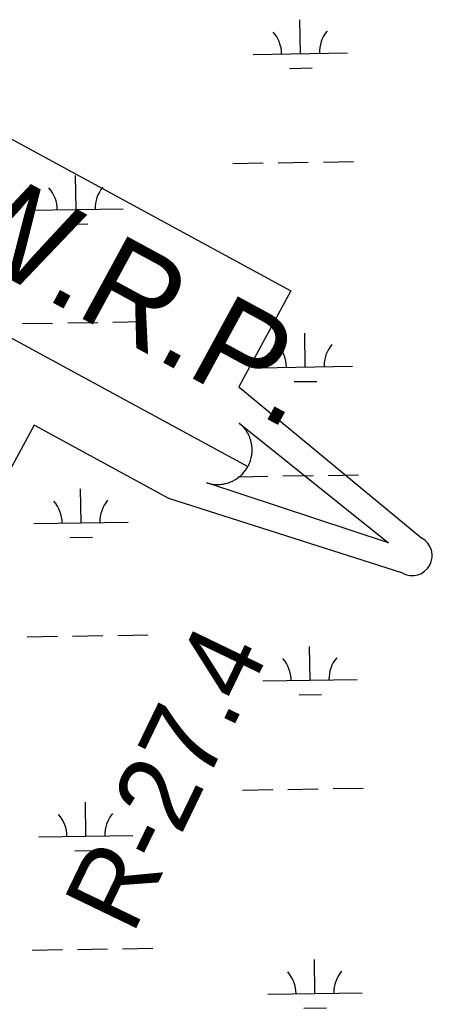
# Model space of a CAD drawing. Extents: x 3823584 to 3861785, y 301729 to 327625.
# Drawn here: x 3844760 to 3845197, y 323785 to 324834 of the extents above; entities that cross this region are included whole.
import ezdxf

# ---------------------------------------------------------------- set-up
doc = ezdxf.new("R2010")
doc.units = 0
for name, color, linetype in [('V-RIVR-RANG-IDEN', 7, 'Continuous'), ('V-TOPO-WATR-IDEN', 7, 'Continuous'), ('V-WETL-SWMP', 7, 'Continuous')]:
    doc.layers.add(name, color=color, linetype=linetype)

msp = doc.modelspace()

# ---------------------------------------------------------------- linework, layer by layer
at = {"layer": 'V-TOPO-WATR-IDEN'}
msp.add_line((3844473.7, 324646.7), (3845001.8, 324359.9), dxfattribs=at)
for points in [[(3844309.5, 324760), (3844543.1, 324688.4), (3844598.4, 324790.1), (3845047.3, 324546.4), (3844992, 324444.6), (3845186.3, 324283.9)], [(3845166, 324246.6), (3844918, 324326), (3844775, 324403.7), (3844715.7, 324294.5), (3844582.8, 324366.7), (3844642.1, 324475.9), (3844484, 324561.7), (3844289.3, 324722.7)]]:
    msp.add_lwpolyline(points, dxfattribs=at)
msp.add_lwpolyline([(3844992.6, 324405.9), (3845151.1, 324278.8), (3844958.3, 324342.6), (3844961.8, 324341.6), (3844965.3, 324341), (3844966.7, 324340.9), (3844967.9, 324340.8), (3844969.4, 324340.8), (3844970.9, 324340.8), (3844972.2, 324340.9), (3844973.9, 324341), (3844975.7, 324341.3), (3844976.8, 324341.5), (3844978.1, 324341.8), (3844979.8, 324342.2), (3844981.1, 324342.6), (3844982.5, 324343.1), (3844983.4, 324343.5), (3844984.4, 324343.9), (3844985.6, 324344.4), (3844986.7, 324345), (3844987.7, 324345.6), (3844988.6, 324346), (3844989.8, 324346.8), (3844991, 324347.6), (3844991.9, 324348.3), (3844992.9, 324349.1), (3844993.8, 324349.9), (3844994.5, 324350.5), (3844995.1, 324351.1), (3844996, 324351.9), (3844996.8, 324352.8), (3844997.6, 324353.7), (3844998.3, 324354.6), (3844999, 324355.5), (3844999.7, 324356.5), (3845000.3, 324357.3), (3845001, 324358.5), (3845001.8, 324359.9), (3845002.1, 324360.4), (3845002.4, 324361), (3845002.8, 324361.8), (3845003.1, 324362.6), (3845003.5, 324363.3), (3845003.8, 324364.1), (3845004.1, 324365), (3845004.3, 324365.6), (3845004.6, 324366.5), (3845004.9, 324367.4), (3845005, 324368), (3845005.4, 324369.6), (3845005.6, 324370.4), (3845005.7, 324371), (3845005.8, 324372), (3845006, 324372.8), (3845006.1, 324373.7), (3845006.2, 324374.8), (3845006.2, 324375.8), (3845006.2, 324376.6), (3845006.2, 324377.3), (3845006.2, 324378.2), (3845006.2, 324379), (3845006.2, 324380), (3845006.1, 324380.9), (3845006, 324381.9), (3845005.8, 324383.1), (3845005.6, 324384), (3845005.4, 324385), (3845005.2, 324385.9), (3845005, 324386.7), (3845004.8, 324387.5), (3845004.5, 324388.7), (3845004.4, 324388.7), (3845004.2, 324389.4), (3845004, 324390), (3845003.7, 324390.7), (3845003.3, 324391.7), (3845003, 324392.4), (3845002.7, 324393.1), (3845002.3, 324394), (3845001.9, 324394.8), (3845001.5, 324395.3), (3845001.1, 324396.1), (3845000.5, 324397.1), (3845000.1, 324397.6), (3844999.8, 324398.1), (3844999.5, 324398.5), (3844999.2, 324399), (3844998.7, 324399.6), (3844998.2, 324400.2), (3844997.7, 324400.8), (3844997.2, 324401.4), (3844996.6, 324402.2), (3844996.2, 324402.6), (3844995.5, 324403.3), (3844994.7, 324404.1), (3844994.1, 324404.6), (3844993.6, 324405), (3844993.2, 324405.4), (3844992.9, 324405.7)], close=True, dxfattribs=at)
msp.add_arc((3845176.1, 324265.2), 21.2, 241.4946, 61.4946, dxfattribs=at)
at = {"layer": 'V-WETL-SWMP'}
for p, q in [((3845057.5, 324798.2), (3845057, 324834.2)), ((3845007.5, 324797.4), (3845107.5, 324799)), ((3845045.8, 324782.6), (3845069.8, 324783)), ((3844985.9, 324681.7), (3845017.9, 324682.2)), ((3845033.9, 324682.4), (3845065.9, 324682.9)), ((3845081.9, 324683.1), (3845113.9, 324683.6)), ((3844819.6, 324632.7), (3844819, 324668.7)), ((3844769.6, 324631.9), (3844869.6, 324633.4)), ((3844807.8, 324617), (3844831.8, 324617.4)), ((3844762.6, 324511.7), (3844794.6, 324512.2)), ((3844810.6, 324512.4), (3844842.6, 324512.9)), ((3844858.6, 324513.2), (3844890.6, 324513.7)), ((3845062.7, 324465.6), (3845062.1, 324501.6)), ((3845012.7, 324464.8), (3845112.7, 324466.3)), ((3845050.9, 324450), (3845074.9, 324450.3)), ((3844991, 324349), (3845023, 324349.5)), ((3845039, 324349.8), (3845071, 324350.3)), ((3845087, 324350.5), (3845119, 324351)), ((3844824.7, 324300), (3844824.2, 324336)), ((3844774.7, 324299.3), (3844874.7, 324300.8)), ((3844813, 324284.4), (3844837, 324284.8)), ((3844767.7, 324179.1), (3844799.7, 324179.6)), ((3844815.7, 324179.8), (3844847.7, 324180.3)), ((3844863.7, 324180.5), (3844895.7, 324181)), ((3845067.8, 324132.9), (3845067.2, 324168.9)), ((3845017.8, 324132.2), (3845117.8, 324133.7)), ((3845056, 324117.3), (3845080, 324117.7)), ((3845044.2, 324017.1), (3845076.2, 324017.6)), ((3845092.2, 324017.9), (3845124.2, 324018.4)), ((3844996.2, 324016.4), (3845028.2, 324016.9)), ((3844829.8, 323967.4), (3844829.3, 324003.4)), ((3844779.9, 323966.6), (3844879.8, 323968.2)), ((3844818.1, 323951.8), (3844842.1, 323952.1)), ((3844772.9, 323846.4), (3844804.9, 323846.9)), ((3844820.9, 323847.2), (3844852.9, 323847.7)), ((3844868.8, 323847.9), (3844900.8, 323848.4)), ((3845072.9, 323800.3), (3845072.4, 323836.3)), ((3845022.9, 323799.5), (3845122.9, 323801.1)), ((3845061.2, 323784.7), (3845085.2, 323785.1))]:
    msp.add_line(p, q, dxfattribs=at)
for centre, start, end in [((3845002.3, 324797.8), 0.1115, 41.6552), ((3845112.8, 324799.5), 140.1115, 181.6552), ((3844764.3, 324632.3), 0.1115, 41.6552), ((3844874.8, 324634), 140.1115, 181.6552), ((3845117.9, 324466.9), 140.1115, 181.6552), ((3845007.4, 324465.2), 0.1115, 41.6552), ((3844769.5, 324299.6), 0.1115, 41.6552), ((3844879.9, 324301.4), 140.1115, 181.6552), ((3845012.5, 324132.6), 0.1115, 41.6552), ((3845123, 324134.3), 140.1115, 181.6552), ((3844774.6, 323967), 0.1115, 41.6552), ((3844885.1, 323968.7), 140.1115, 181.6552), ((3845017.7, 323799.9), 0.1115, 41.6552), ((3845128.2, 323801.6), 140.1115, 181.6552)]:
    msp.add_arc(centre, 35.2, start, end, dxfattribs=at)

# ---------------------------------------------------------------- texts
at = {"layer": 'V-RIVR-RANG-IDEN'}
msp.add_text('R-27.4', height=83, rotation=64.2115, dxfattribs=at).set_placement((3844879.3, 323861.5))
at = {"layer": 'V-TOPO-WATR-IDEN'}
msp.add_text('L.W.R.P.', height=99.6, rotation=331.4945, dxfattribs=at).set_placement((3844576.2, 324652.5))

doc.saveas('drawing.dxf')
